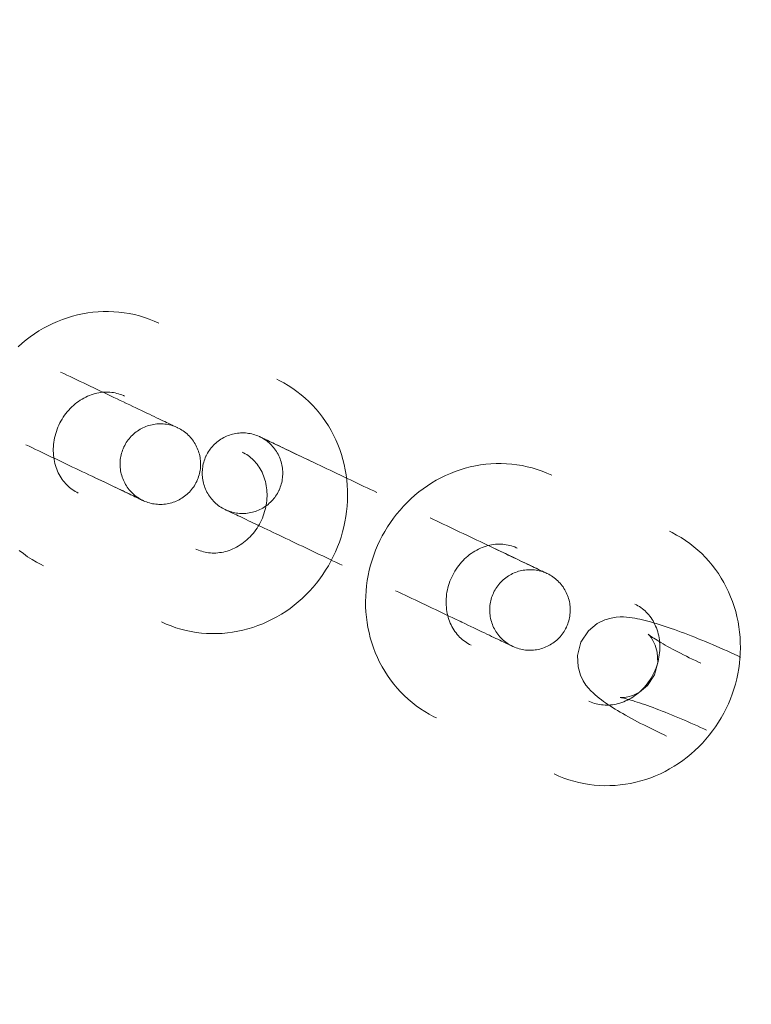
# Model space of a CAD drawing. Header units: millimetres. Extents: x -188930 to 271134, y -158090 to 283816.
# Tile 480 of 610: x 57770 to 57824, y 52885 to 52959. Entities that reach past the tile are written whole.
import ezdxf

# ---------------------------------------------------------------- set-up
doc = ezdxf.new("R2010")
doc.units = ezdxf.units.MM
doc.layers.add('I-FURN', color=30, linetype='Continuous', lineweight=9)
doc.layers.add('PZT_UTWARDZENIA', color=5, linetype='Continuous', lineweight=9)

# ---------------------------------------------------------------- blocks, each defined once
blk = doc.blocks.new('LARSLAJ_hamak - LARSLAJ_hamak-1781260-PZT-dwg')
at = {"layer": 'I-FURN', "flags": 128}
for points in [[(-3674.764, 10.101), (-3675.153, 10.092), (-3675.541, 10.067), (-3675.927, 10.025), (-3676.311, 9.966), (-3676.693, 9.891), (-3677.071, 9.8), (-3677.444, 9.693), (-3677.813, 9.569), (-3678.176, 9.43), (-3678.533, 9.276), (-3678.883, 9.107), (-3679.226, 8.924), (-3679.561, 8.726), (-3679.887, 8.514), (-3680.204, 8.29), (-3680.512, 8.052), (-3680.81, 7.802), (-3681.098, 7.54), (-3681.375, 7.266), (-3681.641, 6.982), (-3681.896, 6.687), (-3682.138, 6.382), (-3682.369, 6.068), (-3682.587, 5.745), (-3682.793, 5.414), (-3682.985, 5.075), (-3683.165, 4.729), (-3683.331, 4.376), (-3683.484, 4.016), (-3683.623, 3.652), (-3683.748, 3.282), (-3683.859, 2.907), (-3683.956, 2.529), (-3684.039, 2.147), (-3684.108, 1.762), (-3684.162, 1.375), (-3684.202, 0.986), (-3684.228, 0.596), (-3684.239, 0.205), (-3684.236, -0.186), (-3684.218, -0.576), (-3684.186, -0.966), (-3684.139, -1.354), (-3684.078, -1.74), (-3684.002, -2.124), (-3683.913, -2.504), (-3683.809, -2.881), (-3683.691, -3.253), (-3683.56, -3.621), (-3683.414, -3.983), (-3683.255, -4.339), (-3683.083, -4.689), (-3682.897, -5.032), (-3682.699, -5.368), (-3682.487, -5.695), (-3682.263, -6.014), (-3682.027, -6.324), (-3681.779, -6.624), (-3681.519, -6.914), (-3681.248, -7.194), (-3680.966, -7.462), (-3680.673, -7.718), (-3680.37, -7.963), (-3680.058, -8.195), (-3679.736, -8.413), (-3679.406, -8.618), (-3679.067, -8.81), (-3678.721, -8.986), (-3678.368, -9.149), (-3678.008, -9.296), (-3677.642, -9.427), (-3677.271, -9.543), (-3676.895, -9.643), (-3676.516, -9.727), (-3676.133, -9.794), (-3675.747, -9.845), (-3675.36, -9.879), (-3674.972, -9.897), (-3674.763, -9.899)], [(-3665.047, -9.898), (-3664.659, -9.89), (-3664.271, -9.865), (-3663.884, -9.823), (-3663.5, -9.764), (-3663.119, -9.689), (-3662.741, -9.598), (-3662.367, -9.49), (-3661.999, -9.367), (-3661.635, -9.228), (-3661.279, -9.074), (-3660.928, -8.905), (-3660.586, -8.721), (-3660.251, -8.523), (-3659.924, -8.312), (-3659.607, -8.087), (-3659.299, -7.85), (-3659.001, -7.599), (-3658.713, -7.337), (-3658.436, -7.064), (-3658.17, -6.78), (-3657.916, -6.485), (-3657.673, -6.18), (-3657.443, -5.866), (-3657.224, -5.543), (-3657.019, -5.212), (-3656.826, -4.873), (-3656.647, -4.526), (-3656.481, -4.173), (-3656.328, -3.814)], [(-3662.916, 9.846), (-3663.296, 9.929), (-3663.679, 9.997), (-3664.064, 10.048), (-3664.451, 10.082), (-3664.84, 10.099), (-3665.048, 10.102)], [(-3706.054, 7.753), (-3706.443, 7.744), (-3706.831, 7.719), (-3707.217, 7.677), (-3707.602, 7.619), (-3707.983, 7.544), (-3708.361, 7.452), (-3708.734, 7.345), (-3709.103, 7.221), (-3709.466, 7.083), (-3709.823, 6.928), (-3710.173, 6.759), (-3710.516, 6.576), (-3710.851, 6.378), (-3711.177, 6.167), (-3711.495, 5.942), (-3711.803, 5.704), (-3712.101, 5.454), (-3712.388, 5.192), (-3712.665, 4.918), (-3712.931, 4.634), (-3713.186, 4.339), (-3713.428, 4.035), (-3713.659, 3.72), (-3713.877, 3.398), (-3714.083, 3.066), (-3714.275, 2.727), (-3714.455, 2.381), (-3714.621, 2.028), (-3714.774, 1.669), (-3714.913, 1.304), (-3715.038, 0.934), (-3715.149, 0.559), (-3715.246, 0.181), (-3715.329, -0.201), (-3715.398, -0.586), (-3715.453, -0.973), (-3715.493, -1.362), (-3715.518, -1.752), (-3715.529, -2.143), (-3715.526, -2.534), (-3715.508, -2.924), (-3715.476, -3.314), (-3715.429, -3.702), (-3715.368, -4.088), (-3715.293, -4.472), (-3715.203, -4.852), (-3715.099, -5.229), (-3714.982, -5.601), (-3714.85, -5.969), (-3714.704, -6.331), (-3714.545, -6.687), (-3714.373, -7.037), (-3714.187, -7.38), (-3713.989, -7.716), (-3713.777, -8.043), (-3713.553, -8.362), (-3713.317, -8.672), (-3713.069, -8.972), (-3712.809, -9.262), (-3712.538, -9.542), (-3712.256, -9.81), (-3711.963, -10.066), (-3711.66, -10.311), (-3711.348, -10.542), (-3711.026, -10.761), (-3710.696, -10.966), (-3710.357, -11.157), (-3710.011, -11.334), (-3709.658, -11.496), (-3709.298, -11.644), (-3708.932, -11.775), (-3708.561, -11.891), (-3708.185, -11.991), (-3707.806, -12.075), (-3707.423, -12.142), (-3707.038, -12.193), (-3706.65, -12.227), (-3706.262, -12.245), (-3706.053, -12.247)], [(-3696.338, -12.246), (-3695.949, -12.238), (-3695.561, -12.212), (-3695.175, -12.171), (-3694.79, -12.112), (-3694.409, -12.037), (-3694.031, -11.946), (-3693.657, -11.838), (-3693.289, -11.715), (-3692.926, -11.576), (-3692.569, -11.422), (-3692.219, -11.253), (-3691.876, -11.069), (-3691.541, -10.871), (-3691.215, -10.66), (-3690.897, -10.435), (-3690.589, -10.197), (-3690.291, -9.947), (-3690.003, -9.685), (-3689.726, -9.412), (-3689.46, -9.128), (-3689.206, -8.833), (-3688.963, -8.528), (-3688.733, -8.214), (-3688.515, -7.891), (-3688.309, -7.56), (-3688.116, -7.221), (-3687.937, -6.874), (-3687.771, -6.521), (-3687.618, -6.162), (-3687.479, -5.797), (-3687.354, -5.427), (-3687.243, -5.053), (-3687.145, -4.674), (-3687.062, -4.292), (-3686.994, -3.908), (-3686.939, -3.521), (-3686.899, -3.132), (-3686.874, -2.742), (-3686.863, -2.351), (-3686.866, -1.96), (-3686.884, -1.569), (-3686.916, -1.179), (-3686.963, -0.791), (-3687.024, -0.405), (-3687.099, -0.022), (-3687.189, 0.359), (-3687.293, 0.735), (-3687.41, 1.108), (-3687.542, 1.475), (-3687.687, 1.838), (-3687.846, 2.194), (-3688.019, 2.544), (-3688.204, 2.887), (-3688.403, 3.222), (-3688.615, 3.55), (-3688.839, 3.869), (-3689.075, 4.179), (-3689.323, 4.479), (-3689.583, 4.769), (-3689.854, 5.048), (-3690.136, 5.316), (-3690.429, 5.573), (-3690.731, 5.817), (-3691.044, 6.049), (-3691.365, 6.268), (-3691.696, 6.473), (-3692.034, 6.664), (-3692.381, 6.841), (-3692.734, 7.003), (-3693.094, 7.15), (-3693.46, 7.282), (-3693.831, 7.398), (-3694.206, 7.498), (-3694.586, 7.582), (-3694.969, 7.649), (-3695.354, 7.7), (-3695.741, 7.734), (-3696.13, 7.751), (-3696.339, 7.754)], [(-3674.763, -3.899), (-3674.892, -3.897), (-3675.022, -3.888), (-3675.151, -3.874), (-3675.279, -3.855), (-3675.408, -3.829), (-3675.535, -3.798), (-3675.663, -3.762), (-3675.789, -3.72), (-3675.914, -3.672), (-3676.038, -3.618), (-3676.161, -3.559), (-3676.283, -3.494), (-3676.402, -3.423), (-3676.52, -3.347), (-3676.636, -3.265), (-3676.75, -3.177), (-3676.861, -3.084), (-3676.97, -2.985), (-3677.075, -2.881), (-3677.178, -2.771), (-3677.277, -2.657), (-3677.372, -2.537), (-3677.463, -2.412), (-3677.551, -2.283), (-3677.634, -2.149), (-3677.712, -2.011), (-3677.786, -1.869), (-3677.855, -1.723), (-3677.918, -1.573), (-3677.976, -1.42), (-3678.029, -1.264), (-3678.076, -1.106), (-3678.118, -0.945), (-3678.153, -0.781), (-3678.183, -0.616), (-3678.206, -0.45), (-3678.223, -0.282), (-3678.235, -0.114), (-3678.239, 0.055), (-3678.238, 0.224), (-3678.23, 0.393), (-3678.216, 0.561), (-3678.196, 0.728), (-3678.17, 0.894), (-3678.138, 1.058), (-3678.1, 1.22), (-3678.055, 1.38), (-3678.006, 1.538), (-3677.95, 1.693), (-3677.89, 1.844), (-3677.824, 1.992), (-3677.753, 2.136), (-3677.677, 2.277), (-3677.596, 2.413), (-3677.511, 2.544), (-3677.422, 2.672), (-3677.328, 2.794), (-3677.231, 2.911), (-3677.131, 3.023), (-3677.027, 3.131), (-3676.92, 3.232), (-3676.81, 3.328), (-3676.698, 3.419), (-3676.583, 3.504), (-3676.466, 3.584), (-3676.348, 3.658), (-3676.227, 3.726), (-3676.105, 3.788), (-3675.981, 3.845), (-3675.857, 3.896), (-3675.731, 3.941), (-3675.604, 3.981), (-3675.477, 4.015), (-3675.349, 4.043), (-3675.22, 4.066), (-3675.091, 4.083), (-3674.962, 4.094), (-3674.833, 4.1), (-3674.763, 4.101)], [(-3665.048, 4.102), (-3664.919, 4.099), (-3664.79, 4.091), (-3664.661, 4.077), (-3664.532, 4.057), (-3664.404, 4.032), (-3664.276, 4.001), (-3664.149, 3.964), (-3664.023, 3.922), (-3663.897, 3.874), (-3663.773, 3.821), (-3663.65, 3.761), (-3663.529, 3.696), (-3663.409, 3.625), (-3663.291, 3.549), (-3663.175, 3.467), (-3663.061, 3.379), (-3662.95, 3.286), (-3662.842, 3.187), (-3662.736, 3.083), (-3662.634, 2.974), (-3662.535, 2.859), (-3662.44, 2.739), (-3662.348, 2.615), (-3662.261, 2.485), (-3662.178, 2.352), (-3662.099, 2.214), (-3662.026, 2.071), (-3661.957, 1.925), (-3661.893, 1.776), (-3661.835, 1.623), (-3661.782, 1.467), (-3661.735, 1.308), (-3661.694, 1.147), (-3661.658, 0.984), (-3661.629, 0.819), (-3661.605, 0.652), (-3661.588, 0.485), (-3661.577, 0.316), (-3661.572, 0.147), (-3661.574, -0.022), (-3661.581, -0.19), (-3661.595, -0.358), (-3661.615, -0.526), (-3661.641, -0.691), (-3661.674, -0.856), (-3661.712, -1.018), (-3661.756, -1.178), (-3661.806, -1.336), (-3661.861, -1.49), (-3661.922, -1.642), (-3661.988, -1.79), (-3662.059, -1.934), (-3662.135, -2.074), (-3662.215, -2.21), (-3662.301, -2.342), (-3662.39, -2.469), (-3662.483, -2.591), (-3662.58, -2.709), (-3662.681, -2.821), (-3662.784, -2.928), (-3662.891, -3.03), (-3663.001, -3.126), (-3663.113, -3.217), (-3663.228, -3.302), (-3663.345, -3.381), (-3663.464, -3.455), (-3663.585, -3.523), (-3663.707, -3.586), (-3663.83, -3.642), (-3663.955, -3.693), (-3664.081, -3.739), (-3664.207, -3.778), (-3664.335, -3.812), (-3664.463, -3.841), (-3664.591, -3.863), (-3664.72, -3.88), (-3664.849, -3.892), (-3664.979, -3.897), (-3665.048, -3.898)], [(-3672.647, -0.471), (-3672.645, -0.351), (-3672.638, -0.231), (-3672.626, -0.112), (-3672.609, 0.007), (-3672.587, 0.125), (-3672.561, 0.242), (-3672.53, 0.358), (-3672.495, 0.473), (-3672.455, 0.586), (-3672.41, 0.697), (-3672.361, 0.807), (-3672.308, 0.914), (-3672.251, 1.02), (-3672.189, 1.122), (-3672.123, 1.223), (-3672.054, 1.321), (-3671.98, 1.415), (-3671.903, 1.507), (-3671.822, 1.596), (-3671.737, 1.681), (-3671.65, 1.763), (-3671.559, 1.841), (-3671.465, 1.916), (-3671.368, 1.987), (-3671.268, 2.053), (-3671.166, 2.116), (-3671.061, 2.175), (-3670.954, 2.229), (-3670.845, 2.279), (-3670.734, 2.325), (-3670.622, 2.366), (-3670.508, 2.403), (-3670.392, 2.435), (-3670.275, 2.463), (-3670.157, 2.485), (-3670.039, 2.503), (-3669.919, 2.517), (-3669.8, 2.525), (-3669.68, 2.529), (-3669.647, 2.529)], [(-3669.647, 2.529), (-3669.527, 2.527), (-3669.408, 2.52), (-3669.288, 2.508), (-3669.169, 2.491), (-3669.051, 2.469), (-3668.934, 2.443), (-3668.818, 2.412), (-3668.704, 2.377), (-3668.591, 2.337), (-3668.479, 2.292), (-3668.37, 2.244), (-3668.262, 2.19), (-3668.157, 2.133), (-3668.054, 2.071), (-3667.953, 2.005), (-3667.856, 1.936), (-3667.761, 1.862), (-3667.669, 1.785), (-3667.581, 1.704), (-3667.495, 1.619), (-3667.413, 1.532), (-3667.335, 1.441), (-3667.26, 1.347), (-3667.19, 1.25), (-3667.123, 1.15), (-3667.06, 1.048), (-3667.001, 0.943), (-3666.947, 0.836), (-3666.897, 0.727), (-3666.851, 0.616), (-3666.81, 0.504), (-3666.773, 0.39), (-3666.741, 0.274), (-3666.714, 0.157), (-3666.691, 0.039), (-3666.673, -0.079), (-3666.659, -0.199), (-3666.651, -0.318), (-3666.647, -0.438), (-3666.647, -0.471)], [(-3669.642, 2.529), (-3669.625, 2.529), (-3669.597, 2.529), (-3669.558, 2.529), (-3669.508, 2.529), (-3669.447, 2.529), (-3669.375, 2.529), (-3669.292, 2.529), (-3669.199, 2.529), (-3669.095, 2.529), (-3668.981, 2.529), (-3668.856, 2.529), (-3668.722, 2.529), (-3668.578, 2.529), (-3668.425, 2.529), (-3668.262, 2.529), (-3668.09, 2.529), (-3667.91, 2.529), (-3667.721, 2.529), (-3667.524, 2.529), (-3667.32, 2.529), (-3667.107, 2.529), (-3666.888, 2.529), (-3666.662, 2.529), (-3666.429, 2.529), (-3666.191, 2.529), (-3665.947, 2.529), (-3665.697, 2.529), (-3665.443, 2.529), (-3665.184, 2.529), (-3664.921, 2.529), (-3664.654, 2.529), (-3664.385, 2.529), (-3664.112, 2.529), (-3663.837, 2.529), (-3663.56, 2.529), (-3663.282, 2.529), (-3663.003, 2.53), (-3662.723, 2.53), (-3662.443, 2.53), (-3662.163, 2.53), (-3661.884, 2.53), (-3661.607, 2.53), (-3661.331, 2.53), (-3661.057, 2.53), (-3660.786, 2.53), (-3660.517, 2.53), (-3660.252, 2.53), (-3659.991, 2.53)], [(-3665.304, 2.53), (-3665.56, 2.53), (-3665.813, 2.53), (-3666.06, 2.53), (-3666.301, 2.53), (-3666.537, 2.53), (-3666.767, 2.53), (-3666.99, 2.53), (-3667.206, 2.53), (-3667.415, 2.53), (-3667.616, 2.53), (-3667.809, 2.53), (-3667.994, 2.529), (-3668.17, 2.529), (-3668.338, 2.529), (-3668.497, 2.529), (-3668.646, 2.529), (-3668.785, 2.529), (-3668.915, 2.529), (-3669.034, 2.529), (-3669.144, 2.529), (-3669.243, 2.529), (-3669.331, 2.529), (-3669.409, 2.529), (-3669.476, 2.529), (-3669.532, 2.529), (-3669.577, 2.529), (-3669.611, 2.529), (-3669.634, 2.529)], [(-3703.638, -1.959), (-3703.831, -0.962), (-3704.23, -0.215), (-3704.656, 0.264), (-3705.031, 0.563), (-3705.348, 0.757), (-3705.618, 0.891), (-3705.856, 0.989), (-3706.073, 1.065), (-3706.277, 1.126), (-3706.473, 1.178), (-3706.665, 1.224), (-3706.856, 1.264), (-3707.048, 1.3), (-3707.244, 1.333), (-3707.443, 1.363), (-3707.646, 1.391), (-3707.855, 1.417), (-3708.069, 1.441), (-3708.289, 1.463), (-3708.514, 1.484), (-3708.745, 1.503), (-3708.982, 1.521), (-3709.225, 1.537), (-3709.473, 1.552), (-3709.726, 1.565), (-3709.984, 1.577), (-3710.247, 1.587), (-3710.514, 1.596), (-3710.786, 1.603), (-3711.062, 1.609), (-3711.341, 1.614), (-3711.623, 1.617), (-3711.908, 1.619), (-3712.195, 1.619), (-3712.393, 1.619)], [(-3706.053, -6.247), (-3706.183, -6.244), (-3706.312, -6.236), (-3706.441, -6.222), (-3706.57, -6.202), (-3706.698, -6.177), (-3706.826, -6.146), (-3706.953, -6.11), (-3707.079, -6.068), (-3707.204, -6.02), (-3707.328, -5.966), (-3707.451, -5.907), (-3707.573, -5.842), (-3707.693, -5.771), (-3707.811, -5.695), (-3707.926, -5.612), (-3708.04, -5.525), (-3708.151, -5.431), (-3708.26, -5.333), (-3708.365, -5.229), (-3708.468, -5.119), (-3708.567, -5.004), (-3708.662, -4.885), (-3708.753, -4.76), (-3708.841, -4.631), (-3708.924, -4.497), (-3709.002, -4.359), (-3709.076, -4.217), (-3709.145, -4.071), (-3709.208, -3.921), (-3709.267, -3.768), (-3709.319, -3.612), (-3709.367, -3.454), (-3709.408, -3.293), (-3709.443, -3.129), (-3709.473, -2.964), (-3709.496, -2.798), (-3709.514, -2.63), (-3709.525, -2.462), (-3709.53, -2.293), (-3709.528, -2.124), (-3709.52, -1.955), (-3709.506, -1.787), (-3709.486, -1.62), (-3709.46, -1.454), (-3709.428, -1.29), (-3709.39, -1.127), (-3709.346, -0.967), (-3709.296, -0.81), (-3709.241, -0.655), (-3709.18, -0.504), (-3709.114, -0.356), (-3709.043, -0.212), (-3708.967, -0.071), (-3708.886, 0.065), (-3708.801, 0.196), (-3708.712, 0.324), (-3708.619, 0.446), (-3708.522, 0.563), (-3708.421, 0.676), (-3708.317, 0.783), (-3708.21, 0.884), (-3708.101, 0.981), (-3707.988, 1.071), (-3707.873, 1.156), (-3707.757, 1.236), (-3707.638, 1.31), (-3707.517, 1.378), (-3707.395, 1.44), (-3707.271, 1.497), (-3707.147, 1.548), (-3707.021, 1.593), (-3706.894, 1.633), (-3706.767, 1.667), (-3706.639, 1.695), (-3706.51, 1.718), (-3706.382, 1.735), (-3706.252, 1.746), (-3706.123, 1.752), (-3706.054, 1.753)], [(-3696.339, 1.754), (-3696.209, 1.751), (-3696.08, 1.743), (-3695.951, 1.729), (-3695.822, 1.709), (-3695.694, 1.684), (-3695.566, 1.653), (-3695.439, 1.616), (-3695.313, 1.574), (-3695.188, 1.526), (-3695.063, 1.473), (-3694.94, 1.413), (-3694.819, 1.348), (-3694.699, 1.278), (-3694.581, 1.201), (-3694.465, 1.119), (-3694.352, 1.031), (-3694.24, 0.938), (-3694.132, 0.839), (-3694.026, 0.735), (-3693.924, 0.626), (-3693.825, 0.511), (-3693.73, 0.391), (-3693.638, 0.267), (-3693.551, 0.138), (-3693.468, 0.004), (-3693.39, -0.134), (-3693.316, -0.277), (-3693.247, -0.423), (-3693.183, -0.572), (-3693.125, -0.725), (-3693.072, -0.881), (-3693.025, -1.04), (-3692.984, -1.201), (-3692.948, -1.364), (-3692.919, -1.529), (-3692.895, -1.696), (-3692.878, -1.863), (-3692.867, -2.032), (-3692.862, -2.201), (-3692.864, -2.37), (-3692.871, -2.538), (-3692.885, -2.706), (-3692.905, -2.873), (-3692.932, -3.039), (-3692.964, -3.204), (-3693.002, -3.366), (-3693.046, -3.526), (-3693.096, -3.683), (-3693.151, -3.838), (-3693.212, -3.989), (-3693.278, -4.137), (-3693.349, -4.282), (-3693.425, -4.422), (-3693.506, -4.558), (-3693.591, -4.69), (-3693.68, -4.817), (-3693.773, -4.939), (-3693.87, -5.057), (-3693.971, -5.169), (-3694.075, -5.276), (-3694.182, -5.378), (-3694.291, -5.474), (-3694.404, -5.565), (-3694.518, -5.65), (-3694.635, -5.729), (-3694.754, -5.803), (-3694.875, -5.871), (-3694.997, -5.934), (-3695.12, -5.99), (-3695.245, -6.041), (-3695.371, -6.087), (-3695.498, -6.126), (-3695.625, -6.16), (-3695.753, -6.188), (-3695.881, -6.211), (-3696.01, -6.228), (-3696.139, -6.24), (-3696.269, -6.245), (-3696.338, -6.246)], [(-3708.046, 0.501), (-3708.059, 0.497), (-3708.096, 0.486), (-3708.154, 0.471), (-3708.231, 0.452), (-3708.324, 0.432), (-3708.432, 0.409), (-3708.554, 0.386), (-3708.689, 0.362), (-3708.836, 0.338), (-3708.994, 0.313), (-3709.162, 0.289), (-3709.341, 0.264), (-3709.528, 0.24), (-3709.724, 0.217), (-3709.928, 0.194), (-3710.14, 0.172), (-3710.359, 0.15), (-3710.584, 0.13), (-3710.816, 0.11), (-3711.053, 0.091), (-3711.295, 0.072), (-3711.542, 0.055), (-3711.792, 0.039), (-3712.047, 0.024), (-3712.304, 0.01), (-3712.564, -0.002), (-3712.826, -0.014), (-3713.09, -0.024), (-3713.355, -0.033), (-3713.621, -0.041), (-3713.887, -0.048), (-3714.152, -0.053), (-3714.417, -0.058), (-3714.68, -0.061), (-3714.904, -0.062)], [(-3709.636, -2.116), (-3709.506, -1.177), (-3709.178, -0.476), (-3708.833, -0.042), (-3708.55, 0.209), (-3708.343, 0.352), (-3708.2, 0.432), (-3708.109, 0.476), (-3708.061, 0.496), (-3708.046, 0.501)], [(-3702.18, -2.494), (-3702.177, -2.374), (-3702.17, -2.254), (-3702.158, -2.135), (-3702.141, -2.016), (-3702.12, -1.898), (-3702.094, -1.781), (-3702.063, -1.665), (-3702.027, -1.551), (-3701.987, -1.437), (-3701.943, -1.326), (-3701.894, -1.216), (-3701.841, -1.109), (-3701.783, -1.004), (-3701.722, -0.901), (-3701.656, -0.8), (-3701.586, -0.703), (-3701.513, -0.608), (-3701.435, -0.516), (-3701.354, -0.427), (-3701.27, -0.342), (-3701.182, -0.26), (-3701.091, -0.182), (-3700.997, -0.107), (-3700.9, -0.037), (-3700.801, 0.03), (-3700.699, 0.093), (-3700.594, 0.152), (-3700.487, 0.206), (-3700.378, 0.256), (-3700.267, 0.302), (-3700.154, 0.343), (-3700.04, 0.38), (-3699.924, 0.412), (-3699.808, 0.44), (-3699.69, 0.462), (-3699.571, 0.48), (-3699.452, 0.494), (-3699.332, 0.502), (-3699.212, 0.506), (-3699.18, 0.506)], [(-3699.18, 0.506), (-3699.06, 0.504), (-3698.94, 0.496), (-3698.821, 0.485), (-3698.702, 0.468), (-3698.584, 0.446), (-3698.467, 0.42), (-3698.351, 0.389), (-3698.236, 0.354), (-3698.123, 0.314), (-3698.012, 0.269), (-3697.902, 0.22), (-3697.795, 0.167), (-3697.689, 0.11), (-3697.586, 0.048), (-3697.486, -0.018), (-3697.388, -0.087), (-3697.294, -0.161), (-3697.202, -0.238), (-3697.113, -0.319), (-3697.028, -0.404), (-3696.946, -0.491), (-3696.868, -0.582), (-3696.793, -0.676), (-3696.722, -0.773), (-3696.655, -0.873), (-3696.593, -0.975), (-3696.534, -1.08), (-3696.48, -1.187), (-3696.429, -1.296), (-3696.384, -1.407), (-3696.342, -1.519), (-3696.306, -1.634), (-3696.274, -1.749), (-3696.246, -1.866), (-3696.223, -1.984), (-3696.205, -2.102), (-3696.192, -2.222), (-3696.184, -2.341), (-3696.18, -2.461), (-3696.18, -2.494)], [(-3689.524, 0.507), (-3689.785, 0.507), (-3690.05, 0.507), (-3690.318, 0.507), (-3690.59, 0.507), (-3690.863, 0.507), (-3691.139, 0.507), (-3691.417, 0.507), (-3691.696, 0.506), (-3691.976, 0.506), (-3692.256, 0.506), (-3692.535, 0.506), (-3692.815, 0.506), (-3693.093, 0.506), (-3693.37, 0.506), (-3693.645, 0.506), (-3693.917, 0.506), (-3694.187, 0.506), (-3694.454, 0.506), (-3694.716, 0.506), (-3694.975, 0.506), (-3695.23, 0.506), (-3695.479, 0.506), (-3695.723, 0.506), (-3695.962, 0.506), (-3696.195, 0.506), (-3696.421, 0.506), (-3696.64, 0.506), (-3696.852, 0.506), (-3697.057, 0.506), (-3697.254, 0.506), (-3697.443, 0.506), (-3697.623, 0.506), (-3697.795, 0.506), (-3697.957, 0.506), (-3698.111, 0.506), (-3698.255, 0.506), (-3698.389, 0.506), (-3698.513, 0.506), (-3698.627, 0.506), (-3698.731, 0.506), (-3698.825, 0.506), (-3698.907, 0.506), (-3698.979, 0.506), (-3699.04, 0.506), (-3699.091, 0.506), (-3699.13, 0.506), (-3699.158, 0.506), (-3699.174, 0.506)], [(-3699.174, 0.506), (-3699.158, 0.506), (-3699.13, 0.506), (-3699.091, 0.506), (-3699.04, 0.506), (-3698.979, 0.506), (-3698.907, 0.506), (-3698.825, 0.506), (-3698.731, 0.506), (-3698.627, 0.506), (-3698.513, 0.506), (-3698.389, 0.506), (-3698.255, 0.506), (-3698.111, 0.506), (-3697.957, 0.506), (-3697.795, 0.506), (-3697.623, 0.506), (-3697.443, 0.506), (-3697.254, 0.506), (-3697.057, 0.506), (-3696.852, 0.506), (-3696.64, 0.507), (-3696.421, 0.507), (-3696.195, 0.507), (-3695.962, 0.507), (-3695.724, 0.507), (-3695.479, 0.507), (-3695.23, 0.507), (-3694.975, 0.507), (-3694.836, 0.507)], [(-3685.121, 0.508), (-3684.86, 0.508), (-3684.595, 0.508), (-3684.327, 0.508), (-3684.056, 0.508), (-3683.782, 0.508), (-3683.506, 0.508), (-3683.228, 0.508), (-3682.949, 0.508), (-3682.67, 0.508), (-3682.39, 0.508), (-3682.11, 0.508), (-3681.831, 0.508), (-3681.552, 0.508), (-3681.276, 0.508), (-3681.001, 0.508), (-3680.728, 0.508), (-3680.458, 0.508), (-3680.192, 0.508), (-3679.929, 0.508), (-3679.67, 0.508), (-3679.416, 0.508), (-3679.166, 0.508), (-3678.922, 0.508), (-3678.683, 0.508), (-3678.451, 0.508), (-3678.225, 0.508), (-3678.005, 0.508), (-3677.793, 0.508), (-3677.588, 0.508), (-3677.391, 0.508), (-3677.203, 0.508), (-3677.022, 0.508), (-3676.851, 0.508), (-3676.688, 0.508), (-3676.535, 0.508), (-3676.391, 0.508), (-3676.256, 0.508), (-3676.132, 0.508), (-3676.018, 0.508), (-3675.914, 0.508), (-3675.821, 0.508), (-3675.738, 0.508), (-3675.666, 0.508), (-3675.605, 0.508), (-3675.555, 0.508), (-3675.516, 0.508), (-3675.488, 0.508), (-3675.471, 0.508)], [(-3675.471, 0.508), (-3675.488, 0.508), (-3675.516, 0.508), (-3675.555, 0.508), (-3675.605, 0.508), (-3675.666, 0.508), (-3675.738, 0.508), (-3675.821, 0.508), (-3675.914, 0.508), (-3676.018, 0.508), (-3676.132, 0.508), (-3676.256, 0.508), (-3676.391, 0.508), (-3676.534, 0.508), (-3676.688, 0.508), (-3676.851, 0.508), (-3677.022, 0.508), (-3677.203, 0.508), (-3677.391, 0.508), (-3677.588, 0.508), (-3677.793, 0.508), (-3678.005, 0.508), (-3678.225, 0.508), (-3678.451, 0.508), (-3678.683, 0.508), (-3678.922, 0.508), (-3679.166, 0.508), (-3679.415, 0.508), (-3679.67, 0.508), (-3679.809, 0.508)], [(-3678.465, -2.492), (-3678.463, -2.372), (-3678.455, -2.252), (-3678.443, -2.133), (-3678.427, -2.014), (-3678.405, -1.896), (-3678.379, -1.779), (-3678.348, -1.663), (-3678.313, -1.548), (-3678.273, -1.435), (-3678.228, -1.324), (-3678.179, -1.214), (-3678.126, -1.106), (-3678.069, -1.001), (-3678.007, -0.898), (-3677.941, -0.798), (-3677.871, -0.7), (-3677.798, -0.605), (-3677.721, -0.514), (-3677.64, -0.425), (-3677.555, -0.34), (-3677.468, -0.258), (-3677.377, -0.18), (-3677.283, -0.105), (-3677.186, -0.034), (-3677.086, 0.033), (-3676.984, 0.096), (-3676.879, 0.154), (-3676.772, 0.209), (-3676.663, 0.259), (-3676.552, 0.304), (-3676.44, 0.346), (-3676.325, 0.382), (-3676.21, 0.415), (-3676.093, 0.442), (-3675.975, 0.465), (-3675.857, 0.483), (-3675.737, 0.496), (-3675.618, 0.505), (-3675.498, 0.508), (-3675.465, 0.508)], [(-3675.465, 0.508), (-3675.345, 0.506), (-3675.226, 0.499), (-3675.106, 0.487), (-3674.987, 0.47), (-3674.869, 0.449), (-3674.752, 0.423), (-3674.636, 0.392), (-3674.522, 0.356), (-3674.408, 0.316), (-3674.297, 0.272), (-3674.187, 0.223), (-3674.08, 0.17), (-3673.975, 0.112), (-3673.872, 0.05), (-3673.771, -0.015), (-3673.674, -0.085), (-3673.579, -0.159), (-3673.487, -0.236), (-3673.398, -0.317), (-3673.313, -0.401), (-3673.231, -0.489), (-3673.153, -0.58), (-3673.078, -0.674), (-3673.008, -0.771), (-3672.941, -0.87), (-3672.878, -0.973), (-3672.819, -1.077), (-3672.765, -1.184), (-3672.715, -1.293), (-3672.669, -1.404), (-3672.628, -1.517), (-3672.591, -1.631), (-3672.559, -1.747), (-3672.531, -1.864), (-3672.509, -1.981), (-3672.491, -2.1), (-3672.477, -2.219), (-3672.469, -2.339), (-3672.465, -2.459), (-3672.465, -2.491)], [(-3669.647, -3.471), (-3669.767, -3.468), (-3669.887, -3.461), (-3670.006, -3.449), (-3670.125, -3.433), (-3670.243, -3.411), (-3670.36, -3.385), (-3670.476, -3.354), (-3670.591, -3.319), (-3670.704, -3.279), (-3670.815, -3.234), (-3670.925, -3.185), (-3671.032, -3.132), (-3671.137, -3.074), (-3671.24, -3.013), (-3671.341, -2.947), (-3671.438, -2.877), (-3671.533, -2.804), (-3671.625, -2.726), (-3671.714, -2.646), (-3671.799, -2.561), (-3671.881, -2.473), (-3671.959, -2.383), (-3672.034, -2.289), (-3672.104, -2.192), (-3672.171, -2.092), (-3672.234, -1.99), (-3672.293, -1.885), (-3672.347, -1.778), (-3672.397, -1.669), (-3672.443, -1.558), (-3672.484, -1.445), (-3672.521, -1.331), (-3672.553, -1.216), (-3672.581, -1.099), (-3672.603, -0.981), (-3672.621, -0.862), (-3672.635, -0.743), (-3672.643, -0.623), (-3672.647, -0.504), (-3672.647, -0.471)], [(-3666.647, -0.471), (-3666.649, -0.591), (-3666.657, -0.71), (-3666.669, -0.83), (-3666.685, -0.949), (-3666.707, -1.067), (-3666.733, -1.184), (-3666.764, -1.3), (-3666.799, -1.414), (-3666.839, -1.527), (-3666.884, -1.639), (-3666.933, -1.748), (-3666.986, -1.856), (-3667.043, -1.961), (-3667.105, -2.064), (-3667.171, -2.165), (-3667.241, -2.262), (-3667.314, -2.357), (-3667.391, -2.449), (-3667.472, -2.537), (-3667.557, -2.623), (-3667.644, -2.705), (-3667.735, -2.783), (-3667.829, -2.857), (-3667.926, -2.928), (-3668.026, -2.995), (-3668.128, -3.058), (-3668.233, -3.117), (-3668.34, -3.171), (-3668.449, -3.221), (-3668.56, -3.267), (-3668.672, -3.308), (-3668.787, -3.345), (-3668.902, -3.377), (-3669.019, -3.404), (-3669.137, -3.427), (-3669.256, -3.445), (-3669.375, -3.458), (-3669.494, -3.467), (-3669.614, -3.471), (-3669.647, -3.471)], [(-3703.638, -1.959), (-3703.778, -2.965), (-3704.138, -3.731), (-3704.538, -4.232), (-3704.897, -4.55), (-3705.203, -4.761), (-3705.466, -4.908), (-3705.698, -5.019), (-3705.911, -5.106), (-3706.111, -5.178), (-3706.304, -5.24), (-3706.493, -5.296), (-3706.682, -5.346), (-3706.873, -5.392), (-3707.066, -5.435), (-3707.263, -5.476), (-3707.465, -5.514), (-3707.672, -5.551), (-3707.884, -5.586), (-3708.103, -5.62), (-3708.327, -5.653), (-3708.556, -5.684), (-3708.792, -5.714), (-3709.033, -5.743), (-3709.28, -5.771), (-3709.532, -5.797), (-3709.789, -5.823), (-3710.052, -5.847), (-3710.318, -5.87), (-3710.589, -5.891), (-3710.864, -5.912), (-3711.142, -5.931), (-3711.424, -5.949), (-3711.709, -5.966), (-3711.996, -5.982), (-3712.285, -5.996), (-3712.576, -6.009), (-3712.868, -6.02), (-3713.161, -6.03), (-3713.455, -6.039), (-3713.749, -6.046), (-3714.043, -6.052), (-3714.336, -6.057), (-3714.628, -6.06), (-3714.877, -6.062)], [(-3709.636, -2.116), (-3709.457, -3.048), (-3709.093, -3.73), (-3708.725, -4.145), (-3708.429, -4.382), (-3708.215, -4.514), (-3708.068, -4.586), (-3707.975, -4.625), (-3707.926, -4.642), (-3707.91, -4.647)], [(-3699.179, -5.494), (-3699.299, -5.492), (-3699.419, -5.484), (-3699.539, -5.472), (-3699.657, -5.456), (-3699.775, -5.434), (-3699.893, -5.408), (-3700.008, -5.377), (-3700.123, -5.342), (-3700.236, -5.302), (-3700.348, -5.257), (-3700.457, -5.208), (-3700.565, -5.155), (-3700.67, -5.098), (-3700.773, -5.036), (-3700.873, -4.97), (-3700.971, -4.9), (-3701.066, -4.827), (-3701.158, -4.75), (-3701.246, -4.669), (-3701.332, -4.584), (-3701.413, -4.497), (-3701.492, -4.406), (-3701.566, -4.312), (-3701.637, -4.215), (-3701.704, -4.115), (-3701.767, -4.013), (-3701.825, -3.908), (-3701.88, -3.801), (-3701.93, -3.692), (-3701.976, -3.581), (-3702.017, -3.469), (-3702.054, -3.354), (-3702.086, -3.239), (-3702.113, -3.122), (-3702.136, -3.004), (-3702.154, -2.885), (-3702.167, -2.766), (-3702.176, -2.647), (-3702.18, -2.527), (-3702.18, -2.494)], [(-3696.18, -2.494), (-3696.182, -2.614), (-3696.189, -2.733), (-3696.201, -2.853), (-3696.218, -2.972), (-3696.239, -3.09), (-3696.266, -3.207), (-3696.296, -3.323), (-3696.332, -3.437), (-3696.372, -3.551), (-3696.416, -3.662), (-3696.465, -3.772), (-3696.519, -3.879), (-3696.576, -3.984), (-3696.638, -4.087), (-3696.704, -4.188), (-3696.773, -4.285), (-3696.847, -4.38), (-3696.924, -4.472), (-3697.005, -4.561), (-3697.089, -4.646), (-3697.177, -4.728), (-3697.268, -4.806), (-3697.362, -4.881), (-3697.459, -4.951), (-3697.559, -5.018), (-3697.661, -5.081), (-3697.765, -5.14), (-3697.872, -5.194), (-3697.981, -5.244), (-3698.092, -5.29), (-3698.205, -5.331), (-3698.319, -5.368), (-3698.435, -5.4), (-3698.552, -5.427), (-3698.67, -5.45), (-3698.788, -5.468), (-3698.907, -5.482), (-3699.027, -5.49), (-3699.147, -5.494), (-3699.179, -5.494)], [(-3675.465, -5.492), (-3675.585, -5.489), (-3675.704, -5.482), (-3675.824, -5.47), (-3675.943, -5.453), (-3676.061, -5.432), (-3676.178, -5.406), (-3676.294, -5.375), (-3676.408, -5.339), (-3676.522, -5.299), (-3676.633, -5.255), (-3676.743, -5.206), (-3676.85, -5.153), (-3676.955, -5.095), (-3677.058, -5.033), (-3677.159, -4.968), (-3677.256, -4.898), (-3677.351, -4.824), (-3677.443, -4.747), (-3677.532, -4.666), (-3677.617, -4.582), (-3677.699, -4.494), (-3677.777, -4.403), (-3677.852, -4.309), (-3677.922, -4.212), (-3677.989, -4.113), (-3678.052, -4.01), (-3678.111, -3.906), (-3678.165, -3.799), (-3678.215, -3.69), (-3678.261, -3.579), (-3678.302, -3.466), (-3678.339, -3.352), (-3678.371, -3.236), (-3678.399, -3.12), (-3678.421, -3.002), (-3678.439, -2.883), (-3678.453, -2.764), (-3678.461, -2.644), (-3678.465, -2.524), (-3678.465, -2.492)], [(-3672.465, -2.491), (-3672.467, -2.611), (-3672.475, -2.731), (-3672.487, -2.85), (-3672.503, -2.969), (-3672.525, -3.087), (-3672.551, -3.204), (-3672.582, -3.32), (-3672.617, -3.435), (-3672.657, -3.548), (-3672.702, -3.66), (-3672.751, -3.769), (-3672.804, -3.877), (-3672.861, -3.982), (-3672.923, -4.085), (-3672.989, -4.185), (-3673.059, -4.283), (-3673.132, -4.378), (-3673.209, -4.469), (-3673.29, -4.558), (-3673.375, -4.643), (-3673.462, -4.725), (-3673.553, -4.804), (-3673.647, -4.878), (-3673.744, -4.949), (-3673.844, -5.016), (-3673.946, -5.079), (-3674.051, -5.137), (-3674.158, -5.192), (-3674.267, -5.242), (-3674.378, -5.288), (-3674.49, -5.329), (-3674.605, -5.366), (-3674.72, -5.398), (-3674.837, -5.425), (-3674.955, -5.448), (-3675.073, -5.466), (-3675.193, -5.479), (-3675.312, -5.488), (-3675.432, -5.491), (-3675.465, -5.492)], [(-3659.991, -3.47), (-3660.252, -3.47), (-3660.517, -3.47), (-3660.785, -3.47), (-3661.056, -3.47), (-3661.33, -3.47), (-3661.606, -3.47), (-3661.884, -3.47), (-3662.163, -3.47), (-3662.442, -3.47), (-3662.722, -3.47), (-3663.002, -3.47), (-3663.281, -3.471), (-3663.56, -3.471), (-3663.837, -3.471), (-3664.111, -3.471), (-3664.384, -3.471), (-3664.654, -3.471), (-3664.92, -3.471), (-3665.183, -3.471), (-3665.442, -3.471), (-3665.697, -3.471), (-3665.946, -3.471), (-3666.19, -3.471), (-3666.429, -3.471), (-3666.661, -3.471), (-3666.888, -3.471), (-3667.107, -3.471), (-3667.319, -3.471), (-3667.524, -3.471), (-3667.721, -3.471), (-3667.909, -3.471), (-3668.09, -3.471), (-3668.261, -3.471), (-3668.424, -3.471), (-3668.578, -3.471), (-3668.722, -3.471), (-3668.856, -3.471), (-3668.98, -3.471), (-3669.094, -3.471), (-3669.198, -3.471), (-3669.291, -3.471), (-3669.374, -3.471), (-3669.446, -3.471), (-3669.507, -3.471), (-3669.557, -3.471), (-3669.596, -3.471), (-3669.624, -3.471), (-3669.641, -3.471)], [(-3669.641, -3.471), (-3669.624, -3.471), (-3669.596, -3.471), (-3669.557, -3.471), (-3669.507, -3.471), (-3669.446, -3.471), (-3669.374, -3.471), (-3669.291, -3.471), (-3669.198, -3.471), (-3669.094, -3.471), (-3668.98, -3.471), (-3668.856, -3.471), (-3668.722, -3.471), (-3668.578, -3.471), (-3668.424, -3.471), (-3668.261, -3.471), (-3668.09, -3.471), (-3667.909, -3.47), (-3667.721, -3.47), (-3667.524, -3.47), (-3667.319, -3.47), (-3667.107, -3.47), (-3666.888, -3.47), (-3666.661, -3.47), (-3666.429, -3.47), (-3666.19, -3.47), (-3665.946, -3.47), (-3665.697, -3.47), (-3665.442, -3.47), (-3665.303, -3.47)], [(-3707.91, -4.647), (-3707.924, -4.643), (-3707.962, -4.635), (-3708.02, -4.622), (-3708.098, -4.608), (-3708.192, -4.592), (-3708.301, -4.575), (-3708.424, -4.559), (-3708.56, -4.542), (-3708.708, -4.525), (-3708.867, -4.509), (-3709.037, -4.493), (-3709.216, -4.478), (-3709.404, -4.464), (-3709.601, -4.451), (-3709.807, -4.439), (-3710.019, -4.428), (-3710.239, -4.418), (-3710.465, -4.409), (-3710.697, -4.401), (-3710.935, -4.395), (-3711.178, -4.389), (-3711.425, -4.385), (-3711.676, -4.382), (-3711.931, -4.381), (-3712.189, -4.381), (-3712.366, -4.381)], [(-3699.174, -5.494), (-3699.157, -5.494), (-3699.129, -5.494), (-3699.09, -5.494), (-3699.04, -5.494), (-3698.979, -5.494), (-3698.907, -5.494), (-3698.824, -5.494), (-3698.731, -5.494), (-3698.627, -5.494), (-3698.513, -5.494), (-3698.388, -5.494), (-3698.254, -5.494), (-3698.11, -5.494), (-3697.957, -5.494), (-3697.794, -5.494), (-3697.622, -5.494), (-3697.442, -5.494), (-3697.253, -5.494), (-3697.056, -5.494), (-3696.852, -5.494), (-3696.639, -5.494), (-3696.42, -5.494), (-3696.194, -5.494), (-3695.962, -5.494), (-3695.723, -5.494), (-3695.479, -5.494), (-3695.229, -5.494), (-3694.975, -5.494), (-3694.716, -5.494), (-3694.453, -5.494), (-3694.186, -5.494), (-3693.917, -5.494), (-3693.644, -5.494), (-3693.369, -5.494), (-3693.092, -5.494), (-3692.814, -5.494), (-3692.535, -5.494), (-3692.255, -5.494), (-3691.975, -5.494), (-3691.695, -5.494), (-3691.416, -5.493), (-3691.139, -5.493), (-3690.863, -5.493), (-3690.589, -5.493), (-3690.318, -5.493), (-3690.049, -5.493), (-3689.784, -5.493), (-3689.523, -5.493)], [(-3694.836, -5.493), (-3695.092, -5.493), (-3695.345, -5.493), (-3695.592, -5.493), (-3695.833, -5.493), (-3696.069, -5.493), (-3696.299, -5.493), (-3696.522, -5.493), (-3696.738, -5.494), (-3696.947, -5.494), (-3697.148, -5.494), (-3697.341, -5.494), (-3697.526, -5.494), (-3697.703, -5.494), (-3697.87, -5.494), (-3698.029, -5.494), (-3698.178, -5.494), (-3698.317, -5.494), (-3698.447, -5.494), (-3698.566, -5.494), (-3698.676, -5.494), (-3698.775, -5.494), (-3698.863, -5.494), (-3698.941, -5.494), (-3699.008, -5.494), (-3699.064, -5.494), (-3699.109, -5.494), (-3699.143, -5.494), (-3699.166, -5.494)], [(-3675.47, -5.492), (-3675.487, -5.492), (-3675.515, -5.492), (-3675.554, -5.492), (-3675.604, -5.492), (-3675.665, -5.492), (-3675.737, -5.492), (-3675.82, -5.492), (-3675.913, -5.492), (-3676.017, -5.492), (-3676.131, -5.492), (-3676.256, -5.492), (-3676.39, -5.492), (-3676.534, -5.492), (-3676.687, -5.492), (-3676.85, -5.492), (-3677.022, -5.492), (-3677.202, -5.492), (-3677.391, -5.492), (-3677.588, -5.492), (-3677.792, -5.492), (-3678.005, -5.492), (-3678.224, -5.492), (-3678.45, -5.492), (-3678.683, -5.492), (-3678.921, -5.492), (-3679.165, -5.492), (-3679.415, -5.492), (-3679.669, -5.492), (-3679.928, -5.492), (-3680.191, -5.492), (-3680.458, -5.492), (-3680.727, -5.492), (-3681, -5.492), (-3681.275, -5.492), (-3681.552, -5.492), (-3681.83, -5.492), (-3682.109, -5.492), (-3682.389, -5.492), (-3682.669, -5.492), (-3682.949, -5.492), (-3683.228, -5.492), (-3683.505, -5.492), (-3683.781, -5.492), (-3684.055, -5.492), (-3684.326, -5.492), (-3684.595, -5.492), (-3684.86, -5.492), (-3685.121, -5.492)], [(-3679.809, -5.492), (-3679.552, -5.492), (-3679.299, -5.492), (-3679.052, -5.492), (-3678.811, -5.492), (-3678.575, -5.492), (-3678.345, -5.492), (-3678.122, -5.492), (-3677.906, -5.492), (-3677.697, -5.492), (-3677.496, -5.492), (-3677.303, -5.492), (-3677.118, -5.492), (-3676.942, -5.492), (-3676.774, -5.492), (-3676.616, -5.492), (-3676.466, -5.492), (-3676.327, -5.492), (-3676.197, -5.492), (-3676.078, -5.492), (-3675.968, -5.492), (-3675.869, -5.492), (-3675.781, -5.492), (-3675.703, -5.492), (-3675.636, -5.492), (-3675.58, -5.492), (-3675.535, -5.492), (-3675.501, -5.492), (-3675.478, -5.492)]]:
    blk.add_lwpolyline(points, dxfattribs=at)

msp = doc.modelspace()

# ---------------------------------------------------------------- linework, layer by layer
at = {"layer": 'PZT_UTWARDZENIA'}
for centre, radius, start, end in [((59552.721, 60792.378), 12000, 159.9468602, 262.6711262), ((59552.721, 60792.378), 12000, 159.9468602, 262.6711262), ((59275.426, 60624.143), 10000, 158.6518071, 263.4283285), ((59275.426, 60624.143), 10000, 158.6518071, 263.4283285)]:
    msp.add_arc(centre, radius, start, end, dxfattribs=at)

# ---------------------------------------------------------------- block references
at = {"layer": 'I-FURN', "rotation": 154.5634422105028}
msp.add_blockref('LARSLAJ_hamak - LARSLAJ_hamak-1781260-PZT-dwg', (54466.322, 54501.431), dxfattribs=at)

doc.saveas('drawing.dxf')
